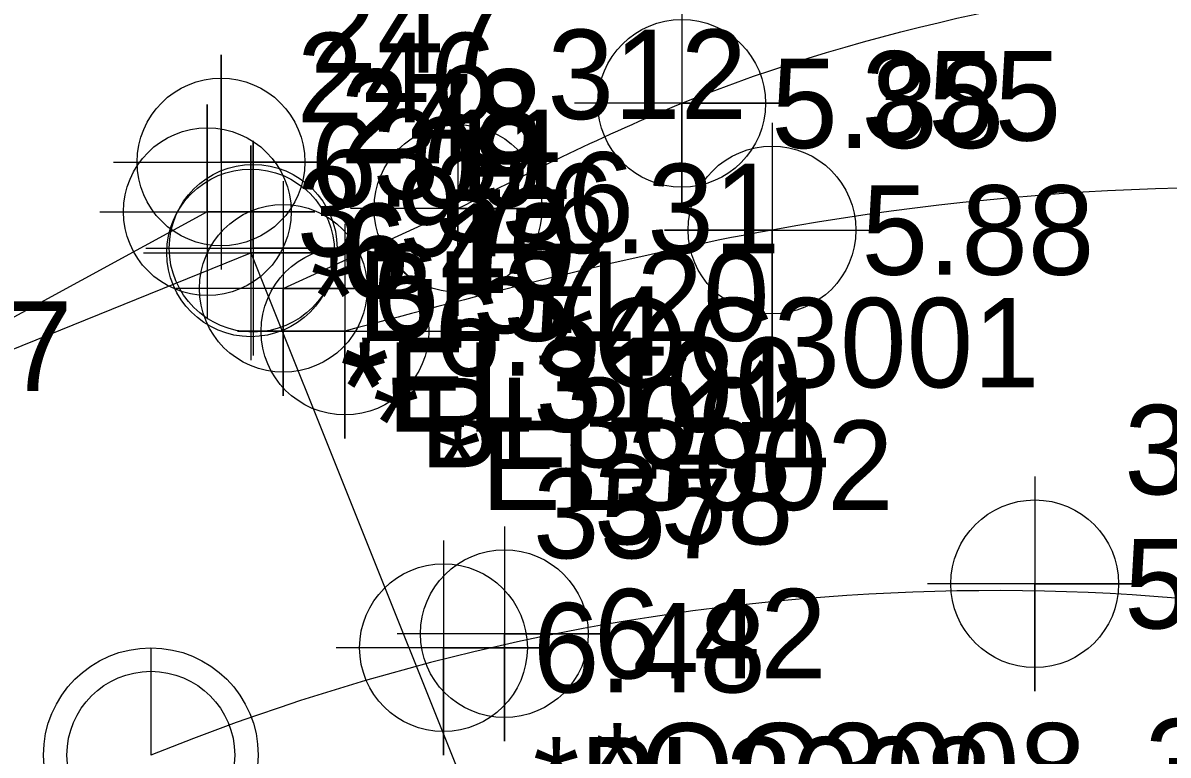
# Model space of a CAD drawing. Extents: x 2597630 to 2605918, y 617194 to 635093.
# Drawn here: x 2604602.61 to 2604634.6, y 618910.26 to 618930.73 of the extents above; entities that cross this region are included whole.
import ezdxf

# ---------------------------------------------------------------- set-up
doc = ezdxf.new("R2010")
doc.units = 0
for name, color, linetype in [('COGO Default Chain', 7, 'Continuous'), ('COGO Default Curve', 7, 'Continuous'), ('Cogo Default Point CELL', 7, 'Continuous'), ('Exist DTM Crownline Cogo Comment', 7, 'Continuous'), ('Exist DTM Crownline Cogo Elevation', 7, 'Continuous'), ('Exist DTM Crownline Cogo Number', 7, 'Continuous'), ('Exist DTM Crownline Cogo Point CELL', 7, 'Continuous'), ('Exist Horizontal Alignment', 7, 'Continuous'), ('Exist Horizontal Alignment Point', 7, 'Continuous'), ('Exist Right of Way Line', 7, 'Continuous'), ('Exist Roads EOP', 7, 'Continuous'), ('Exist Roads EOP Cogo Comment', 7, 'Continuous'), ('Exist Roads EOP Cogo Elevation', 7, 'Continuous'), ('Exist Roads EOP Cogo Number', 7, 'Continuous'), ('Exist Roads EOP Cogo Point CELL', 7, 'Continuous'), ('Exist Roads EOT', 7, 'Continuous'), ('Exist Roads EOT Cogo Comment', 7, 'Continuous'), ('Exist Roads EOT Cogo Elevation', 7, 'Continuous'), ('Exist Roads EOT Cogo Number', 7, 'Continuous'), ('Exist Roads EOT Cogo Point CELL', 7, 'Continuous'), ('Exist Structure Major Bridge Seat Cogo Elevation', 7, 'Continuous'), ('Exist Structure Major Bridge Seat Cogo Number', 7, 'Continuous'), ('Exist Structure Major Bridge Seat Cogo Point CELL', 7, 'Continuous'), ('Exist Structure Major Bridge Seat Leader', 7, 'Continuous'), ('Exist Structure Major Bridge WW Cogo Number', 7, 'Continuous'), ('Exist Structure Major Deck Tunnel Box Culvert', 7, 'Continuous'), ('Exist Structure Major Deck Tunnel Box Culvert Cogo Comment', 7, 'Continuous'), ('Exist Structure Major Deck Tunnel Box Culvert Cogo Elevation', 7, 'Continuous'), ('Exist Structure Major Deck Tunnel Box Culvert Cogo Number', 7, 'Continuous'), ('Exist Structure Major Deck Tunnel Box Culvert Cogo Point CELL', 7, 'Continuous'), ('Exist Structure Minor Head and End Wall Cogo Comment', 7, 'Continuous'), ('Exist Structure Minor Head and End Wall Cogo Elevation', 7, 'Continuous'), ('Exist Structure Minor Head and End Wall Cogo Number', 7, 'Continuous'), ('Exist Structure Minor Head and End Wall Cogo Point CELL', 7, 'Continuous')]:
    doc.layers.add(name, color=color, linetype=linetype)

# ---------------------------------------------------------------- blocks, each defined once
blk = doc.blocks.new('EXIST STRUCTURE MAJOR BRIDGE SEAT COGO POINT')
at = {"layer": 'Exist Structure Major Bridge Seat Cogo Point CELL'}
blk.add_lwpolyline([(-0.06, 0), (0.06, 0), (0, 0), (0, 0.06), (0, -0.06)], dxfattribs=at)
blk.add_circle((0, 0), 0.04688, dxfattribs=at)
blk = doc.blocks.new('EXIST DTM CROWNLINE COGO POINT')
at = {"layer": 'Exist DTM Crownline Cogo Point CELL'}
blk.add_lwpolyline([(0, 0.06), (0, -0.06), (0, 0), (0.06, 0), (-0.06, 0)], dxfattribs=at)
blk.add_circle((0, 0), 0.04688, dxfattribs=at)
blk = doc.blocks.new('EXIST STRUCTURE MINOR HEAD AND END WALL COGO POINT')
at = {"layer": 'Exist Structure Minor Head and End Wall Cogo Point CELL'}
blk.add_lwpolyline([(-0.06, 0), (0.06, 0), (0, 0), (0, 0.06), (0, -0.06)], dxfattribs=at)
blk.add_circle((0, 0), 0.04688, dxfattribs=at)
blk = doc.blocks.new('EXIST STRUCTURE MAJOR DECK TUNNEL BOX CULVERT COGO POINT')
at = {"layer": 'Exist Structure Major Deck Tunnel Box Culvert Cogo Point CELL'}
blk.add_lwpolyline([(-0.06, 0), (0.06, 0), (0, 0), (0, 0.06), (0, -0.06)], dxfattribs=at)
blk.add_circle((0, 0), 0.04688, dxfattribs=at)
blk = doc.blocks.new('EXIST ROADS EOP COGO POINT')
at = {"layer": 'Exist Roads EOP Cogo Point CELL'}
blk.add_lwpolyline([(0, 0.06), (0, -0.06), (0, 0), (0.06, 0), (-0.06, 0)], dxfattribs=at)
blk.add_circle((0, 0), 0.04688, dxfattribs=at)
blk = doc.blocks.new('EXIST ROADS EOT COGO POINT')
at = {"layer": 'Exist Roads EOT Cogo Point CELL'}
blk.add_lwpolyline([(0, 0.06), (0, -0.06), (0, 0), (-0.06, 0), (0.06, 0)], dxfattribs=at)
blk.add_circle((0, 0), 0.04688, dxfattribs=at)

msp = doc.modelspace()

# ---------------------------------------------------------------- linework, layer by layer
at = {"layer": 'COGO Default Chain'}
msp.add_arc((2604629.758, 618852.071), 62.783, 39.77393, 112.0583, dxfattribs=at)
msp.add_arc((2604629.758, 618852.071), 62.783, 39.77393, 112.0583, dxfattribs=at)
msp.add_arc((2604629.758, 618852.071), 62.783, 39.77393, 112.0583, dxfattribs=at)
msp.add_arc((2604629.758, 618852.071), 62.783, 39.77393, 112.0583, dxfattribs=at)
msp.add_arc((2604629.758, 618852.071), 62.783, 39.77393, 112.0583, dxfattribs=at)
msp.add_arc((2604629.758, 618852.071), 62.783, 39.77393, 112.0583, dxfattribs=at)
at = {"layer": 'COGO Default Curve'}
msp.add_arc((2604629.758, 618852.071), 62.783, 39.77393, 112.0583, dxfattribs=at)
msp.add_arc((2604629.758, 618852.071), 62.783, 39.77393, 112.0583, dxfattribs=at)
at = {"layer": 'Cogo Default Point CELL'}
msp.add_lwpolyline([(2604606.18, 618913.259), (2604606.18, 618910.259)], dxfattribs=at)
msp.add_circle((2604606.18, 618910.259), 2.344, dxfattribs=at)
at = {"layer": 'Exist Horizontal Alignment'}
msp.add_arc((2604629.758, 618852.071), 62.783, 39.77393, 112.0583, dxfattribs=at)
at = {"layer": 'Exist Horizontal Alignment Point'}
msp.add_circle((2604606.18, 618910.259), 3, dxfattribs=at)
at = {"layer": 'Exist Right of Way Line'}
msp.add_arc((2604629.758, 618852.071), 92.783, 39.77393, 112.0583, dxfattribs=at)
at = {"layer": 'Exist Roads EOP'}
msp.add_line((2604609.882, 618923.306), (2604614.762, 618925.539), dxfattribs=at)
msp.add_spline([(2604614.762, 618925.539), (2604621.015, 618928.479), (2604637.755, 618932.359), (2604651.558, 618932.601), (2604662.354, 618929.136), (2604673.621, 618917.455), (2604680.181, 618909.56), (2604695.777, 618890.756), (2604705.96, 618878.139), (2604712.527, 618867.193), (2604729.133, 618844.847), (2604752.383, 618817.051), (2604783.701, 618781.818), (2604815.311, 618749.474), (2604851.665, 618716.915), (2604890.806, 618684.736), (2604925.169, 618658.255), (2604951.31, 618638.125)], degree=3, dxfattribs=at)
at = {"layer": 'Exist Roads EOT'}
msp.add_spline([(2604676.86, 618910.715), (2604663.556, 618919.993), (2604645.063, 618925.594), (2604623.537, 618924.937), (2604611.605, 618922.112)], degree=3, dxfattribs=at)
at = {"layer": 'Exist Structure Major Bridge Seat Leader'}
msp.add_lwpolyline([(2604607.759, 618925.45), (2604566.01, 618902.695), (2604566.01, 618902.695)], dxfattribs=at)
at = {"layer": 'Exist Structure Major Deck Tunnel Box Culvert'}
for p, q in [((2604590.902, 618916.969), (2604608.971, 618924.298)), ((2604590.902, 618916.969), (2604608.971, 618924.298)), ((2604608.971, 618924.298), (2604617.901, 618902.018)), ((2604608.971, 618924.298), (2604617.901, 618902.018))]:
    msp.add_line(p, q, dxfattribs=at)

# ---------------------------------------------------------------- block references
at = {"layer": 'Exist DTM Crownline Cogo Point CELL', "xscale": 50, "yscale": 50}
for p in [(2604630.878, 618915.05), (2604630.878, 618915.05), (2604616.059, 618913.654), (2604616.059, 618913.654), (2604614.357, 618913.263), (2604614.357, 618913.263)]:
    msp.add_blockref('EXIST DTM CROWNLINE COGO POINT', p, dxfattribs=at)
at = {"layer": 'Exist Roads EOP Cogo Point CELL', "xscale": 50, "yscale": 50}
for p in [(2604621.015, 618928.479), (2604621.015, 618928.479), (2604614.762, 618925.539), (2604614.762, 618925.539), (2604609.882, 618923.306), (2604609.882, 618923.306)]:
    msp.add_blockref('EXIST ROADS EOP COGO POINT', p, dxfattribs=at)
at = {"layer": 'Exist Roads EOT Cogo Point CELL', "xscale": 50, "yscale": 50}
for p in [(2604623.537, 618924.937), (2604623.537, 618924.937), (2604611.605, 618922.112), (2604611.605, 618922.112)]:
    msp.add_blockref('EXIST ROADS EOT COGO POINT', p, dxfattribs=at)
at = {"layer": 'Exist Structure Major Bridge Seat Cogo Point CELL', "xscale": 50, "yscale": 50}
msp.add_blockref('EXIST STRUCTURE MAJOR BRIDGE SEAT COGO POINT', (2604607.759, 618925.45), dxfattribs=at)
msp.add_blockref('EXIST STRUCTURE MAJOR BRIDGE SEAT COGO POINT', (2604607.759, 618925.45), dxfattribs=at)
msp.add_blockref('EXIST STRUCTURE MAJOR BRIDGE SEAT COGO POINT', (2604607.759, 618925.45), dxfattribs=at)
msp.add_blockref('EXIST STRUCTURE MAJOR BRIDGE SEAT COGO POINT', (2604607.759, 618925.45), dxfattribs=at)
at = {"layer": 'Exist Structure Major Deck Tunnel Box Culvert Cogo Point CELL', "xscale": 50, "yscale": 50}
msp.add_blockref('EXIST STRUCTURE MAJOR DECK TUNNEL BOX CULVERT COGO POINT', (2604608.971, 618924.298), dxfattribs=at)
msp.add_blockref('EXIST STRUCTURE MAJOR DECK TUNNEL BOX CULVERT COGO POINT', (2604608.971, 618924.298), dxfattribs=at)
at = {"layer": 'Exist Structure Minor Head and End Wall Cogo Point CELL', "xscale": 50, "yscale": 50}
for p in [(2604608.141, 618926.838), (2604608.141, 618926.838), (2604609.04, 618924.429), (2604609.04, 618924.429)]:
    msp.add_blockref('EXIST STRUCTURE MINOR HEAD AND END WALL COGO POINT', p, dxfattribs=at)

# ---------------------------------------------------------------- texts
at = {"layer": 'Exist DTM Crownline Cogo Comment'}
for s, p in [('*OC3008', (2604618.559, 618908.654)), ('*BL3008', (2604616.857, 618908.263))]:
    msp.add_text(s, height=2.5, dxfattribs=at).set_placement(p)
at = {"layer": 'Exist DTM Crownline Cogo Elevation'}
for s, p in [('5.61', (2604633.378, 618913.8)), ('6.42', (2604618.559, 618912.404)), ('6.48', (2604616.857, 618912.013))]:
    msp.add_text(s, height=2.5, dxfattribs=at).set_placement(p)
at = {"layer": 'Exist DTM Crownline Cogo Number'}
for s, p in [('359', (2604633.378, 618917.55)), ('359', (2604633.378, 618917.55)), ('358', (2604618.559, 618916.154)), ('358', (2604618.559, 618916.154)), ('357', (2604616.857, 618915.763)), ('357', (2604616.857, 618915.763))]:
    msp.add_text(s, height=2.5, dxfattribs=at).set_placement(p)
at = {"layer": 'Exist Roads EOP Cogo Comment'}
for s, p in [('*OC3001', (2604617.262, 618920.539)), ('*BL3001', (2604612.382, 618918.306))]:
    msp.add_text(s, height=2.5, dxfattribs=at).set_placement(p)
at = {"layer": 'Exist Roads EOP Cogo Elevation'}
for s, p in [('5.88', (2604623.515, 618927.229)), ('6.31', (2604617.262, 618924.289)), ('6.57', (2604612.382, 618922.056))]:
    msp.add_text(s, height=2.5, dxfattribs=at).set_placement(p)
at = {"layer": 'Exist Roads EOP Cogo Number'}
for s, p in [('312', (2604617.262, 618928.039)), ('311', (2604612.382, 618925.806))]:
    msp.add_text(s, height=2.5, dxfattribs=at).set_placement(p)
at = {"layer": 'Exist Roads EOT Cogo Comment'}
msp.add_text('*EL3002', height=2.5, dxfattribs=at).set_placement((2604614.105, 618917.112))
at = {"layer": 'Exist Roads EOT Cogo Elevation'}
for s, p in [('5.88', (2604626.037, 618923.687)), ('6.54', (2604614.105, 618920.862))]:
    msp.add_text(s, height=2.5, dxfattribs=at).set_placement(p)
at = {"layer": 'Exist Roads EOT Cogo Number'}
for s, p in [('355', (2604626.037, 618927.437)), ('356', (2604614.105, 618924.612)), ('347', (2604633.952, 618908.77))]:
    msp.add_text(s, height=2.5, dxfattribs=at).set_placement(p)
at = {"layer": 'Exist Structure Major Bridge Seat Cogo Elevation'}
msp.add_text('3.97', height=2.5, dxfattribs=at).set_placement((2604610.259, 618924.2))
msp.add_text('3.97', height=2.5, dxfattribs=at).set_placement((2604610.259, 618924.2))
msp.add_text('3.97', height=2.5, dxfattribs=at).set_placement((2604610.259, 618924.2))
at = {"layer": 'Exist Structure Major Bridge Seat Cogo Number'}
msp.add_text('246', height=2.5, dxfattribs=at).set_placement((2604610.259, 618927.95))
msp.add_text('246', height=2.5, dxfattribs=at).set_placement((2604610.259, 618927.95))
msp.add_text('246', height=2.5, dxfattribs=at).set_placement((2604610.259, 618927.95))
at = {"layer": 'Exist Structure Major Bridge WW Cogo Number'}
msp.add_text('H337', height=2.5, dxfattribs=at).set_placement((2604595.998, 618920.441))
msp.add_text('H337', height=2.5, dxfattribs=at).set_placement((2604595.998, 618920.441))
at = {"layer": 'Exist Structure Major Deck Tunnel Box Culvert Cogo Comment'}
msp.add_text('*EL3101', height=2.5, dxfattribs=at).set_placement((2604611.471, 618919.298))
at = {"layer": 'Exist Structure Major Deck Tunnel Box Culvert Cogo Elevation'}
msp.add_text('6.45', height=2.5, dxfattribs=at).set_placement((2604611.471, 618923.048))
at = {"layer": 'Exist Structure Major Deck Tunnel Box Culvert Cogo Number'}
msp.add_text('278', height=2.5, dxfattribs=at).set_placement((2604611.471, 618926.798))
at = {"layer": 'Exist Structure Minor Head and End Wall Cogo Comment'}
for s, p in [('*BL3120', (2604610.641, 618921.838)), ('*EL3120', (2604611.54, 618919.429))]:
    msp.add_text(s, height=2.5, dxfattribs=at).set_placement(p)
at = {"layer": 'Exist Structure Minor Head and End Wall Cogo Elevation'}
for s, p in [('6.09', (2604610.641, 618925.588)), ('6.10', (2604611.54, 618923.179))]:
    msp.add_text(s, height=2.5, dxfattribs=at).set_placement(p)
at = {"layer": 'Exist Structure Minor Head and End Wall Cogo Number'}
for s, p in [('247', (2604610.641, 618929.338)), ('248', (2604611.54, 618926.929))]:
    msp.add_text(s, height=2.5, dxfattribs=at).set_placement(p)

doc.saveas('drawing.dxf')
